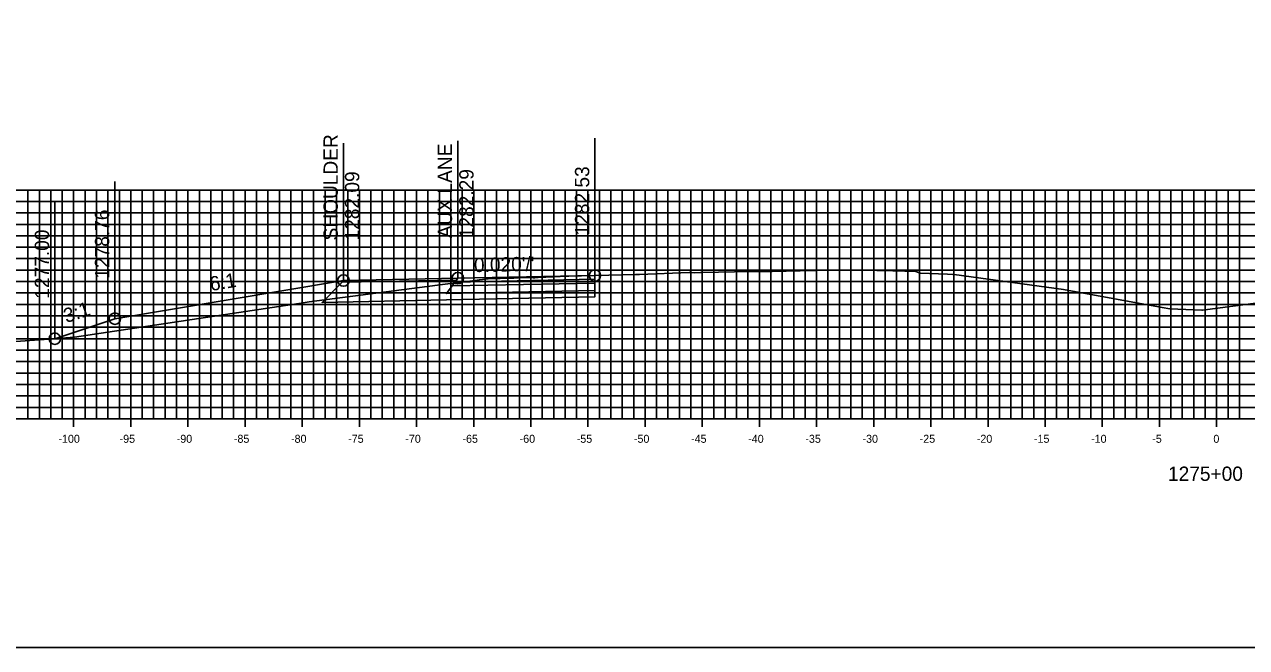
# Model space of a CAD drawing. Extents: x 674939 to 678919, y 750652 to 765176.
# Drawn here: x 678644.2 to 678751.2, y 762656.3 to 762710.8 of the extents above; entities that cross this region are included whole.
import ezdxf

# ---------------------------------------------------------------- set-up
doc = ezdxf.new("R2010")
doc.units = 0
for name, color, linetype in [('R_Alt Surface', 7, 'Continuous'), ('R_Axis', 7, 'Continuous'), ('R_Axis Annot', 7, 'Continuous'), ('R_Exist Surface', 7, 'Continuous'), ('R_Fin Surface', 7, 'Continuous'), ('R_Grid', 7, 'Continuous'), ('R_No Plot', 7, 'Continuous'), ('R_Proposed Const Limits', 7, 'Continuous'), ('R_Xsect Elev', 7, 'Continuous'), ('R_Xsect Slope', 7, 'Continuous')]:
    doc.layers.add(name, color=color, linetype=linetype)

msp = doc.modelspace()

# ---------------------------------------------------------------- linework, layer by layer
at = {"layer": 'R_Alt Surface'}
msp.add_lwpolyline([(678694.14, 762687.5), (678694.14, 762686.96), (678681.14, 762686.69), (678670.27, 762686.47), (678672.02, 762688.22)], dxfattribs=at)
for points in [[(678694.14, 762688.16), (678694.14, 762687.5), (678681.14, 762687.23), (678681.64, 762687.9)], [(678694.14, 762688.49), (678694.14, 762688.16), (678681.64, 762687.9), (678681.89, 762688.24)]]:
    msp.add_lwpolyline(points, close=True, dxfattribs=at)
at = {"layer": 'R_Axis'}
for p, q in [((678648.53, 762675.59), (678648.53, 762676.99)), ((678653.53, 762675.59), (678653.53, 762676.99)), ((678658.53, 762675.59), (678658.53, 762676.99)), ((678663.53, 762675.59), (678663.53, 762676.99)), ((678668.53, 762675.59), (678668.53, 762676.99)), ((678673.53, 762675.59), (678673.53, 762676.99)), ((678678.53, 762675.59), (678678.53, 762676.99)), ((678683.53, 762675.59), (678683.53, 762676.99)), ((678688.53, 762675.59), (678688.53, 762676.99)), ((678693.53, 762675.59), (678693.53, 762676.99)), ((678698.53, 762675.59), (678698.53, 762676.99)), ((678703.53, 762675.59), (678703.53, 762676.99)), ((678708.53, 762675.59), (678708.53, 762676.99)), ((678713.53, 762675.59), (678713.53, 762676.99)), ((678718.53, 762675.59), (678718.53, 762676.99)), ((678723.53, 762675.59), (678723.53, 762676.99)), ((678728.53, 762675.59), (678728.53, 762676.99)), ((678733.53, 762675.59), (678733.53, 762676.99)), ((678738.53, 762675.59), (678738.53, 762676.99)), ((678743.53, 762675.59), (678743.53, 762676.99)), ((678748.53, 762675.59), (678748.53, 762676.99)), ((678598.53, 762676.29), (678898.53, 762676.29))]:
    msp.add_line(p, q, dxfattribs=at)
at = {"layer": 'R_Exist Surface'}
msp.add_lwpolyline([(678637.23, 762682.6), (678646.37, 762683.25), (678648.61, 762683.43), (678668.24, 762686.38), (678668.61, 762686.43), (678669.14, 762686.5), (678681.05, 762688.06), (678683.66, 762688.39), (678684.02, 762688.43), (678684.05, 762688.44), (678684.81, 762688.52), (678686.89, 762688.58), (678687.04, 762688.58), (678687.42, 762688.61), (678688.55, 762688.63), (678688.74, 762688.61), (678688.89, 762688.62), (678689.46, 762688.66), (678689.84, 762688.67), (678691.73, 762688.76), (678691.87, 762688.77), (678694.07, 762688.82), (678694.13, 762688.82), (678694.14, 762688.82), (678694.2, 762688.82), (678697.68, 762688.89), (678698.04, 762688.9), (678702.39, 762689.07), (678702.43, 762689.07), (678702.81, 762689.05), (678703.37, 762689.09), (678703.44, 762689.09), (678703.46, 762689.09), (678703.57, 762689.09), (678707.73, 762689.17), (678707.94, 762689.17), (678709.64, 762689.17), (678710.77, 762689.2), (678710.81, 762689.2), (678710.88, 762689.2), (678713.34, 762689.25), (678713.44, 762689.25), (678713.55, 762689.26), (678717.33, 762689.28), (678717.48, 762689.28), (678718.5, 762689.27), (678718.5, 762689.27), (678718.81, 762689.26), (678718.88, 762689.26), (678720.21, 762689.22), (678720.29, 762689.22), (678722.18, 762689.17), (678722.22, 762689.17), (678722.59, 762689.02), (678722.62, 762689.01), (678724.99, 762688.93), (678725.45, 762688.91), (678725.56, 762688.9), (678735.13, 762687.59), (678743.76, 762686.03), (678744.44, 762685.91), (678747.24, 762685.79), (678747.31, 762685.79), (678757.03, 762687.06)], dxfattribs=at)
at = {"layer": 'R_Fin Surface'}
for points in [[(678646.88, 762683.29), (678652.14, 762685.04), (678672.14, 762688.38), (678682.14, 762688.58), (678694.14, 762688.82)], [(678672.14, 762688.38), (678682.14, 762688.58), (678694.14, 762688.82)], [(678672.14, 762688.38), (678672.14, 762688.38)]]:
    msp.add_lwpolyline(points, dxfattribs=at)
for points in [[(678694.14, 762688.82), (678694.14, 762688.49), (678681.89, 762688.24), (678682.14, 762688.58)], [(678682.14, 762688.58), (678672.14, 762688.38), (678672.02, 762688.22), (678682.03, 762688.42)]]:
    msp.add_lwpolyline(points, close=True, dxfattribs=at)
at = {"layer": 'R_Grid'}
for p, q in [((678598.53, 762696.29), (678898.53, 762696.29)), ((678644.53, 762676.29), (678644.53, 762696.29)), ((678645.53, 762676.29), (678645.53, 762696.29)), ((678646.53, 762676.29), (678646.53, 762696.29)), ((678647.53, 762676.29), (678647.53, 762696.29)), ((678648.53, 762676.29), (678648.53, 762696.29)), ((678649.53, 762676.29), (678649.53, 762696.29)), ((678650.53, 762676.29), (678650.53, 762696.29)), ((678651.53, 762676.29), (678651.53, 762696.29)), ((678652.53, 762676.29), (678652.53, 762696.29)), ((678653.53, 762676.29), (678653.53, 762696.29)), ((678654.53, 762676.29), (678654.53, 762696.29)), ((678655.53, 762676.29), (678655.53, 762696.29)), ((678656.53, 762676.29), (678656.53, 762696.29)), ((678657.53, 762676.29), (678657.53, 762696.29)), ((678658.53, 762676.29), (678658.53, 762696.29)), ((678659.53, 762676.29), (678659.53, 762696.29)), ((678660.53, 762676.29), (678660.53, 762696.29)), ((678661.53, 762676.29), (678661.53, 762696.29)), ((678662.53, 762676.29), (678662.53, 762696.29)), ((678663.53, 762676.29), (678663.53, 762696.29)), ((678664.53, 762676.29), (678664.53, 762696.29)), ((678665.53, 762676.29), (678665.53, 762696.29)), ((678666.53, 762676.29), (678666.53, 762696.29)), ((678667.53, 762676.29), (678667.53, 762696.29)), ((678668.53, 762676.29), (678668.53, 762696.29)), ((678669.53, 762676.29), (678669.53, 762696.29)), ((678670.53, 762676.29), (678670.53, 762696.29)), ((678671.53, 762676.29), (678671.53, 762696.29)), ((678672.53, 762676.29), (678672.53, 762696.29)), ((678673.53, 762676.29), (678673.53, 762696.29)), ((678674.53, 762676.29), (678674.53, 762696.29)), ((678675.53, 762676.29), (678675.53, 762696.29)), ((678676.53, 762676.29), (678676.53, 762696.29)), ((678677.53, 762676.29), (678677.53, 762696.29)), ((678678.53, 762676.29), (678678.53, 762696.29)), ((678679.53, 762676.29), (678679.53, 762696.29)), ((678680.53, 762676.29), (678680.53, 762696.29)), ((678681.53, 762676.29), (678681.53, 762696.29)), ((678682.53, 762676.29), (678682.53, 762696.29)), ((678683.53, 762676.29), (678683.53, 762696.29)), ((678684.53, 762676.29), (678684.53, 762696.29)), ((678685.53, 762676.29), (678685.53, 762696.29)), ((678686.53, 762676.29), (678686.53, 762696.29)), ((678687.53, 762676.29), (678687.53, 762696.29)), ((678688.53, 762676.29), (678688.53, 762696.29)), ((678689.53, 762676.29), (678689.53, 762696.29)), ((678690.53, 762676.29), (678690.53, 762696.29)), ((678691.53, 762676.29), (678691.53, 762696.29)), ((678692.53, 762676.29), (678692.53, 762696.29)), ((678693.53, 762676.29), (678693.53, 762696.29)), ((678694.53, 762676.29), (678694.53, 762696.29)), ((678695.53, 762676.29), (678695.53, 762696.29)), ((678696.53, 762676.29), (678696.53, 762696.29)), ((678697.53, 762676.29), (678697.53, 762696.29)), ((678698.53, 762676.29), (678698.53, 762696.29)), ((678699.53, 762676.29), (678699.53, 762696.29)), ((678700.53, 762676.29), (678700.53, 762696.29)), ((678701.53, 762676.29), (678701.53, 762696.29)), ((678702.53, 762676.29), (678702.53, 762696.29)), ((678703.53, 762676.29), (678703.53, 762696.29)), ((678704.53, 762676.29), (678704.53, 762696.29)), ((678705.53, 762676.29), (678705.53, 762696.29)), ((678706.53, 762676.29), (678706.53, 762696.29)), ((678707.53, 762676.29), (678707.53, 762696.29)), ((678708.53, 762676.29), (678708.53, 762696.29)), ((678709.53, 762676.29), (678709.53, 762696.29)), ((678710.53, 762676.29), (678710.53, 762696.29)), ((678711.53, 762676.29), (678711.53, 762696.29)), ((678712.53, 762676.29), (678712.53, 762696.29)), ((678713.53, 762676.29), (678713.53, 762696.29)), ((678714.53, 762676.29), (678714.53, 762696.29)), ((678715.53, 762676.29), (678715.53, 762696.29)), ((678716.53, 762676.29), (678716.53, 762696.29)), ((678717.53, 762676.29), (678717.53, 762696.29)), ((678718.53, 762676.29), (678718.53, 762696.29)), ((678719.53, 762676.29), (678719.53, 762696.29)), ((678720.53, 762676.29), (678720.53, 762696.29)), ((678721.53, 762676.29), (678721.53, 762696.29)), ((678722.53, 762676.29), (678722.53, 762696.29)), ((678723.53, 762676.29), (678723.53, 762696.29)), ((678724.53, 762676.29), (678724.53, 762696.29)), ((678725.53, 762676.29), (678725.53, 762696.29)), ((678726.53, 762676.29), (678726.53, 762696.29)), ((678727.53, 762676.29), (678727.53, 762696.29)), ((678728.53, 762676.29), (678728.53, 762696.29)), ((678729.53, 762676.29), (678729.53, 762696.29)), ((678730.53, 762676.29), (678730.53, 762696.29)), ((678731.53, 762676.29), (678731.53, 762696.29)), ((678732.53, 762676.29), (678732.53, 762696.29)), ((678733.53, 762676.29), (678733.53, 762696.29)), ((678734.53, 762676.29), (678734.53, 762696.29)), ((678735.53, 762676.29), (678735.53, 762696.29)), ((678736.53, 762676.29), (678736.53, 762696.29)), ((678737.53, 762676.29), (678737.53, 762696.29)), ((678738.53, 762676.29), (678738.53, 762696.29)), ((678739.53, 762676.29), (678739.53, 762696.29)), ((678740.53, 762676.29), (678740.53, 762696.29)), ((678741.53, 762676.29), (678741.53, 762696.29)), ((678742.53, 762676.29), (678742.53, 762696.29)), ((678743.53, 762676.29), (678743.53, 762696.29)), ((678744.53, 762676.29), (678744.53, 762696.29)), ((678745.53, 762676.29), (678745.53, 762696.29)), ((678746.53, 762676.29), (678746.53, 762696.29)), ((678747.53, 762676.29), (678747.53, 762696.29)), ((678748.53, 762676.29), (678748.53, 762696.29)), ((678749.53, 762676.29), (678749.53, 762696.29)), ((678750.53, 762676.29), (678750.53, 762696.29)), ((678598.53, 762695.29), (678898.53, 762695.29)), ((678598.53, 762694.29), (678898.53, 762694.29)), ((678598.53, 762693.29), (678898.53, 762693.29)), ((678598.53, 762692.29), (678898.53, 762692.29)), ((678598.53, 762691.29), (678898.53, 762691.29)), ((678598.53, 762690.29), (678898.53, 762690.29)), ((678598.53, 762689.29), (678898.53, 762689.29)), ((678598.53, 762688.29), (678898.53, 762688.29)), ((678598.53, 762687.29), (678898.53, 762687.29)), ((678598.53, 762686.29), (678898.53, 762686.29)), ((678598.53, 762685.29), (678898.53, 762685.29)), ((678598.53, 762684.29), (678898.53, 762684.29)), ((678598.53, 762683.29), (678898.53, 762683.29)), ((678598.53, 762682.29), (678898.53, 762682.29)), ((678598.53, 762681.29), (678898.53, 762681.29)), ((678598.53, 762680.29), (678898.53, 762680.29)), ((678598.53, 762679.29), (678898.53, 762679.29)), ((678598.53, 762678.29), (678898.53, 762678.29)), ((678598.53, 762677.29), (678898.53, 762677.29)), ((678598.53, 762676.29), (678898.53, 762676.29))]:
    msp.add_line(p, q, dxfattribs=at)
at = {"layer": 'R_No Plot'}
msp.add_lwpolyline([(678578.53, 762656.29), (678918.53, 762656.29), (678918.53, 762876.29), (678578.53, 762876.29)], close=True, dxfattribs=at)
for centre in [(678672.14, 762688.38), (678672.14, 762688.38), (678682.14, 762688.58), (678694.14, 762688.82), (678652.14, 762685.04), (678646.88, 762683.29)]:
    msp.add_circle(centre, 0.5, dxfattribs=at)
at = {"layer": 'R_Proposed Const Limits'}
msp.add_lwpolyline([(678672.14, 762688.38), (678652.14, 762685.04), (678646.88, 762683.29)], dxfattribs=at)
at = {"layer": 'R_Xsect Elev'}
for p, q in [((678682.14, 762688.58), (678682.14, 762700.58)), ((678694.14, 762688.82), (678694.14, 762700.82)), ((678672.14, 762688.38), (678672.14, 762700.38)), ((678652.14, 762685.04), (678652.14, 762697.04)), ((678646.88, 762683.29), (678646.88, 762695.29))]:
    msp.add_line(p, q, dxfattribs=at)

# ---------------------------------------------------------------- texts
at = {"layer": 'R_Axis Annot'}
for s, height, p in [('-100', 0.7, (678647.2, 762674.19)), ('-95', 0.7, (678652.55, 762674.19)), ('-90', 0.7, (678657.55, 762674.19)), ('-85', 0.7, (678662.55, 762674.19)), ('-80', 0.7, (678667.55, 762674.19)), ('-75', 0.7, (678672.55, 762674.19)), ('-70', 0.7, (678677.55, 762674.19)), ('-65', 0.7, (678682.55, 762674.19)), ('-60', 0.7, (678687.55, 762674.19)), ('-55', 0.7, (678692.55, 762674.19)), ('-50', 0.7, (678697.55, 762674.19)), ('-45', 0.7, (678702.55, 762674.19)), ('-40', 0.7, (678707.55, 762674.19)), ('-35', 0.7, (678712.55, 762674.19)), ('-30', 0.7, (678717.55, 762674.19)), ('-25', 0.7, (678722.55, 762674.19)), ('-20', 0.7, (678727.55, 762674.19)), ('-15', 0.7, (678732.55, 762674.19)), ('-10', 0.7, (678737.55, 762674.19)), ('-5', 0.7, (678742.9, 762674.19)), ('0', 0.7, (678748.25, 762674.19)), ('1275+00', 1.25, (678744.28, 762670.86))]:
    msp.add_text(s, height=height, dxfattribs=at).set_placement(p)
at = {"layer": 'R_Xsect Elev'}
for s, p in [('SHOULDER', (678671.64, 762691.88)), ('AUX LANE', (678681.64, 762692.08)), ('1282.09', (678673.52, 762691.88)), ('1282.29', (678683.52, 762692.08)), ('1282.53', (678693.64, 762692.32)), ('1278.76', (678651.64, 762688.54)), ('1277.00', (678646.38, 762686.79))]:
    msp.add_text(s, height=1.25, rotation=90, dxfattribs=at).set_placement(p)
at = {"layer": 'R_Xsect Slope'}
for s, rotation, p in [("0.020'/'", 1.1458, (678683.57, 762689.11)), ('6:1', 9.4623, (678660.54, 762687.45)), ('3:1', 18.4349, (678647.89, 762684.65))]:
    msp.add_text(s, height=1.25, rotation=rotation, dxfattribs=at).set_placement(p)

doc.saveas('drawing.dxf')
